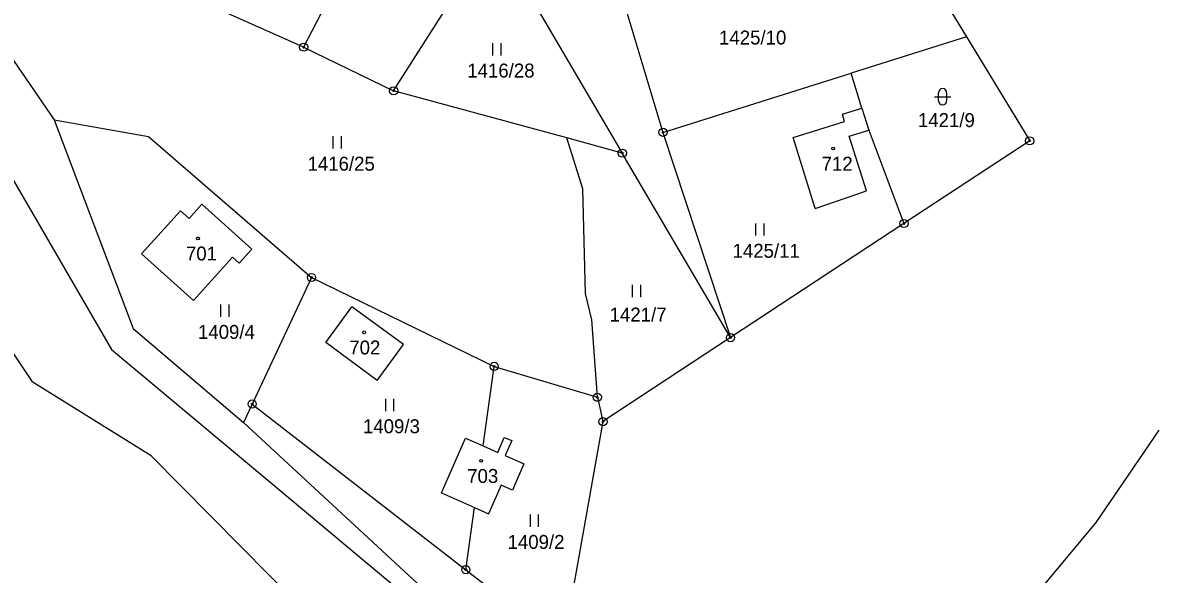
# Model space of a CAD drawing. Extents: x -439246 to -433691, y -1130252 to -1121148.
# Drawn here: x -437752.9 to -437614.6, y -1123110.2 to -1123042.8 of the extents above; entities that cross this region are included whole.
import ezdxf

# ---------------------------------------------------------------- set-up
doc = ezdxf.new("R2010")
doc.units = 0
for name, color, linetype in [('Vrstva 1', 7, 'Continuous'), ('Vrstva 18', 7, 'Continuous'), ('Vrstva 19', 7, 'Continuous'), ('Vrstva 24', 7, 'Continuous'), ('Vrstva 25', 7, 'Continuous'), ('Vrstva 3', 7, 'Continuous'), ('Vrstva 37', 7, 'Continuous'), ('Vrstva 52', 7, 'Continuous')]:
    doc.layers.add(name, color=color, linetype=linetype)

msp = doc.modelspace()

# ---------------------------------------------------------------- linework, layer by layer
at = {"layer": 'Vrstva 1'}
for points in [[(-437653.79, -1123018.09), (-437637.66, -1123044.57)], [(-437718.61, -1123045.84), (-437752.19, -1123030.85)], [(-437711.42, -1123031.97), (-437718.61, -1123045.84)], [(-437707.62, -1123051.16), (-437695.41, -1123032.02)], [(-437695.41, -1123032.02), (-437679.69, -1123058.77)], [(-437681.46, -1123033.83), (-437674.72, -1123056.23)], [(-437757.98, -1123041.77), (-437749.09, -1123054.71)], [(-437637.66, -1123044.57), (-437651.75, -1123049)], [(-437637.66, -1123044.57), (-437629.93, -1123057.26)], [(-437718.61, -1123045.84), (-437707.62, -1123051.16)], [(-437674.72, -1123056.23), (-437651.75, -1123049)], [(-437650.41, -1123053.29), (-437651.75, -1123049)], [(-437686.48, -1123056.92), (-437707.62, -1123051.16)], [(-437652.8, -1123054.03), (-437650.41, -1123053.29)], [(-437652.53, -1123054.89), (-437652.8, -1123054.03)], [(-437650.41, -1123053.29), (-437649.58, -1123055.96)], [(-437749.09, -1123054.71), (-437739.42, -1123080.18)], [(-437749.09, -1123054.71), (-437737.54, -1123056.75)], [(-437658.83, -1123056.86), (-437652.53, -1123054.89)], [(-437737.54, -1123056.75), (-437717.64, -1123073.94)], [(-437684.52, -1123063.13), (-437686.48, -1123056.92)], [(-437679.69, -1123058.77), (-437686.48, -1123056.92)], [(-437674.72, -1123056.23), (-437666.47, -1123081.29)], [(-437656.12, -1123065.53), (-437658.83, -1123056.86)], [(-437651.96, -1123056.7), (-437649.58, -1123055.96)], [(-437649.87, -1123063.38), (-437651.96, -1123056.7)], [(-437649.58, -1123055.96), (-437645.29, -1123067.36)], [(-437756.44, -1123058.02), (-437742.06, -1123082.73)], [(-437629.93, -1123057.26), (-437645.29, -1123067.36)], [(-437666.47, -1123081.29), (-437679.69, -1123058.77)], [(-437684.19, -1123075.91), (-437684.52, -1123063.13)], [(-437656.12, -1123065.53), (-437649.87, -1123063.38)], [(-437731.03, -1123064.99), (-437732.59, -1123066.73)], [(-437724.93, -1123070.5), (-437731.03, -1123064.99)], [(-437733.64, -1123065.79), (-437738.39, -1123071.05)], [(-437732.59, -1123066.73), (-437733.64, -1123065.79)], [(-437645.29, -1123067.36), (-437666.47, -1123081.29)], [(-437726.47, -1123072.21), (-437724.93, -1123070.5)], [(-437738.39, -1123071.05), (-437732.05, -1123076.76)], [(-437732.05, -1123076.76), (-437727.28, -1123071.48)], [(-437727.28, -1123071.48), (-437726.47, -1123072.21)], [(-437717.64, -1123073.94), (-437724.89, -1123089.39)], [(-437717.64, -1123073.94), (-437695.34, -1123084.8)], [(-437759.38, -1123075.33), (-437751.78, -1123086.68)], [(-437683.39, -1123079.13), (-437684.19, -1123075.91)], [(-437715.9, -1123081.89), (-437712.72, -1123077.53)], [(-437706.42, -1123082.14), (-437712.72, -1123077.53)], [(-437682.73, -1123088.56), (-437683.39, -1123079.13)], [(-437739.42, -1123080.18), (-437725.94, -1123091.64)], [(-437709.61, -1123086.5), (-437715.9, -1123081.89)], [(-437666.47, -1123081.29), (-437682.05, -1123091.54)], [(-437742.06, -1123082.73), (-437707.58, -1123111.52)], [(-437709.61, -1123086.5), (-437706.42, -1123082.14)], [(-437696.69, -1123094.5), (-437695.34, -1123084.8)], [(-437695.34, -1123084.8), (-437682.73, -1123088.56)], [(-437737.22, -1123095.71), (-437751.78, -1123086.68)], [(-437682.73, -1123088.56), (-437682.05, -1123091.54)], [(-437724.89, -1123089.39), (-437725.94, -1123091.64)], [(-437724.89, -1123089.39), (-437698.8, -1123109.61)], [(-437682.05, -1123091.54), (-437685.96, -1123113.49)], [(-437725.94, -1123091.64), (-437704.7, -1123111.29)], [(-437701.78, -1123100.24), (-437698.84, -1123093.56)], [(-437698.84, -1123093.56), (-437696.69, -1123094.5)], [(-437694.9, -1123095.29), (-437694.1, -1123093.46)], [(-437694.1, -1123093.46), (-437693.18, -1123093.86)], [(-437693.18, -1123093.86), (-437693.99, -1123095.69)], [(-437719.11, -1123114.02), (-437737.22, -1123095.71)], [(-437696.69, -1123094.5), (-437694.9, -1123095.29)], [(-437693.99, -1123095.69), (-437691.7, -1123096.7)], [(-437691.7, -1123096.7), (-437693.11, -1123099.9)], [(-437694.48, -1123099.3), (-437696.01, -1123102.78)], [(-437693.11, -1123099.9), (-437694.48, -1123099.3)], [(-437701.78, -1123100.24), (-437697.74, -1123102.02)], [(-437698.8, -1123109.61), (-437697.74, -1123102.02)], [(-437697.74, -1123102.02), (-437696.01, -1123102.78)], [(-437698.8, -1123109.61), (-437687.41, -1123118.43)]]:
    msp.add_lwpolyline(points, dxfattribs=at)
at = {"layer": 'Vrstva 24'}
for centre, radius in [((-437718.61, -1123045.84), 0.5), ((-437718.61, -1123045.84), 0.1), ((-437707.62, -1123051.16), 0.5), ((-437707.62, -1123051.16), 0.1), ((-437674.72, -1123056.23), 0.5), ((-437674.72, -1123056.23), 0.1), ((-437629.93, -1123057.26), 0.5), ((-437679.69, -1123058.77), 0.5), ((-437629.93, -1123057.26), 0.1), ((-437679.69, -1123058.77), 0.1), ((-437645.29, -1123067.36), 0.5), ((-437645.29, -1123067.36), 0.1), ((-437717.64, -1123073.94), 0.5), ((-437717.64, -1123073.94), 0.1), ((-437666.47, -1123081.29), 0.5), ((-437666.47, -1123081.29), 0.1), ((-437695.34, -1123084.8), 0.5), ((-437695.34, -1123084.8), 0.1), ((-437682.73, -1123088.56), 0.5), ((-437682.73, -1123088.56), 0.1), ((-437724.89, -1123089.39), 0.5), ((-437724.89, -1123089.39), 0.1), ((-437682.05, -1123091.54), 0.5), ((-437682.05, -1123091.54), 0.1), ((-437698.8, -1123109.61), 0.5), ((-437698.8, -1123109.61), 0.1)]:
    msp.add_circle(centre, radius, dxfattribs=at)
at = {"layer": 'Vrstva 25'}
for p, q in [((-437695.48, -1123046.84), (-437695.48, -1123045.34)), ((-437694.48, -1123046.84), (-437694.48, -1123045.34)), ((-437641.07, -1123052.39), (-437641.07, -1123051.39)), ((-437640.07, -1123051.39), (-437640.07, -1123052.39)), ((-437641.57, -1123051.89), (-437639.57, -1123051.89)), ((-437715, -1123058.21), (-437715, -1123056.71)), ((-437714, -1123058.21), (-437714, -1123056.71)), ((-437663.37, -1123068.84), (-437663.37, -1123067.34)), ((-437662.37, -1123068.84), (-437662.37, -1123067.34)), ((-437678.42, -1123076.35), (-437678.42, -1123074.85)), ((-437677.42, -1123076.35), (-437677.42, -1123074.85)), ((-437728.71, -1123078.74), (-437728.71, -1123077.24)), ((-437727.71, -1123078.74), (-437727.71, -1123077.24)), ((-437708.57, -1123090.25), (-437708.57, -1123088.75)), ((-437707.57, -1123090.25), (-437707.57, -1123088.75)), ((-437690.91, -1123104.37), (-437690.91, -1123102.87)), ((-437689.91, -1123104.37), (-437689.91, -1123102.87))]:
    msp.add_line(p, q, dxfattribs=at)
for centre in [(-437653.93, -1123058.21), (-437731.51, -1123069.17), (-437711.22, -1123080.64), (-437696.93, -1123096.32)]:
    msp.add_circle(centre, 0.175, dxfattribs=at)
for centre, start, end in [((-437640.57, -1123051.39), 0, 180), ((-437640.57, -1123052.39), 180, 0)]:
    msp.add_arc(centre, 0.5, start, end, dxfattribs=at)
at = {"layer": 'Vrstva 3'}
for points in [[(-437652.8, -1123054.03), (-437650.41, -1123053.29)], [(-437652.53, -1123054.89), (-437652.8, -1123054.03)], [(-437650.41, -1123053.29), (-437649.58, -1123055.96)], [(-437658.83, -1123056.86), (-437652.53, -1123054.89)], [(-437656.12, -1123065.53), (-437658.83, -1123056.86)], [(-437651.96, -1123056.7), (-437649.58, -1123055.96)], [(-437649.87, -1123063.38), (-437651.96, -1123056.7)], [(-437656.12, -1123065.53), (-437649.87, -1123063.38)], [(-437731.03, -1123064.99), (-437732.59, -1123066.73)], [(-437724.93, -1123070.5), (-437731.03, -1123064.99)], [(-437733.64, -1123065.79), (-437738.39, -1123071.05)], [(-437732.59, -1123066.73), (-437733.64, -1123065.79)], [(-437726.47, -1123072.21), (-437724.93, -1123070.5)], [(-437738.39, -1123071.05), (-437732.05, -1123076.76)], [(-437732.05, -1123076.76), (-437727.28, -1123071.48)], [(-437727.28, -1123071.48), (-437726.47, -1123072.21)], [(-437715.9, -1123081.89), (-437712.72, -1123077.53)], [(-437706.42, -1123082.14), (-437712.72, -1123077.53)], [(-437709.61, -1123086.5), (-437715.9, -1123081.89)], [(-437709.61, -1123086.5), (-437706.42, -1123082.14)], [(-437701.78, -1123100.24), (-437698.84, -1123093.56)], [(-437698.84, -1123093.56), (-437696.69, -1123094.5)], [(-437694.9, -1123095.29), (-437694.1, -1123093.46)], [(-437694.1, -1123093.46), (-437693.18, -1123093.86)], [(-437693.18, -1123093.86), (-437693.99, -1123095.69)], [(-437696.69, -1123094.5), (-437694.9, -1123095.29)], [(-437693.99, -1123095.69), (-437691.7, -1123096.7)], [(-437691.7, -1123096.7), (-437693.11, -1123099.9)], [(-437694.48, -1123099.3), (-437696.01, -1123102.78)], [(-437693.11, -1123099.9), (-437694.48, -1123099.3)], [(-437701.78, -1123100.24), (-437697.74, -1123102.02)], [(-437697.74, -1123102.02), (-437696.01, -1123102.78)]]:
    msp.add_lwpolyline(points, dxfattribs=at)
at = {"layer": 'Vrstva 37'}
for centre in [(-437653.93, -1123058.21), (-437731.51, -1123069.17), (-437711.22, -1123080.64), (-437696.93, -1123096.32)]:
    msp.add_circle(centre, 0.175, dxfattribs=at)
at = {"layer": 'Vrstva 52'}
msp.add_lwpolyline([(-437634.58, -1123119.19), (-437621.8, -1123103.85), (-437619.02, -1123099.76), (-437614.12, -1123092.56)], dxfattribs=at)

# ---------------------------------------------------------------- texts
at = {"layer": 'Vrstva 18'}
for s, p in [('1425/10', (-437667.87, -1123045.51)), ('1416/28', (-437698.62, -1123049.54)), ('1421/9', (-437643.58, -1123055.59)), ('1416/25', (-437718.13, -1123060.91)), ('1425/11', (-437666.22, -1123071.54)), ('1421/7', (-437681.23, -1123079.32)), ('1409/4', (-437731.51, -1123081.44)), ('1409/3', (-437711.36, -1123092.95)), ('1409/2', (-437693.7, -1123107.07))]:
    msp.add_text(s, height=1.7, dxfattribs=at).set_placement(p)
at = {"layer": 'Vrstva 19'}
for s, p in [('712', (-437655.34, -1123060.91)), ('701', (-437732.98, -1123071.87)), ('702', (-437713.03, -1123083.34)), ('703', (-437698.63, -1123099.02))]:
    msp.add_text(s, height=1.7, dxfattribs=at).set_placement(p)

doc.saveas('drawing.dxf')
